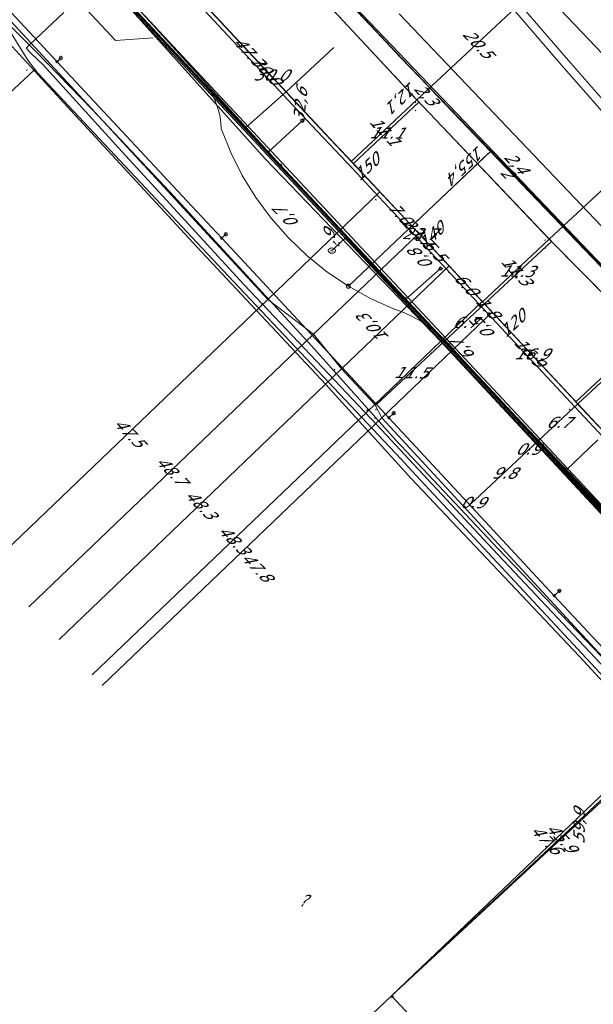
# Model space of a CAD drawing. Header units: metres. Extents: x 124576 to 133557, y 395865 to 402386.
# Tile 314 of 447: x 128992 to 129063, y 401482 to 401603. Entities that reach past the tile are written whole.
import ezdxf
from ezdxf.enums import TextEntityAlignment as Align

# ---------------------------------------------------------------- set-up
doc = ezdxf.new("R2010")
doc.units = ezdxf.units.M
doc.header["$MEASUREMENT"] = 0
for name, color, linetype, lineweight, true_color in [('LG_Datatransport_Blauw_Glas_Zuid', 3, 'Continuous', 13, 0x00ff00), ('LG_Datatransport_Bt_Nederland_NV', 3, 'Continuous', 13, 0x00ff00), ('LG_Datatransport_Eurofiber_Nederland_BV', 3, 'Continuous', 13, 0x00ff00), ('LG_Datatransport_KPN_BV', 3, 'Continuous', 13, 0x00ff00), ('LG_Datatransport_Tele2_Nederland_BV', 3, 'Continuous', 13, 0x00ff00), ('LG_Datatransport_Ziggo_BV', 3, 'Continuous', 13, 0x00ff00), ('LG_Gas_Hoge_Druk_Enexis_Netbeheer_BV', 7, 'Continuous', 13, 0xff9b00), ('LG_Laag_Spanning_Enexis_Netbeheer_BV', 7, 'Continuous', 13, 0x960000), ('LG_Midden_Spanning_Enexis_Netbeheer_BV', 7, 'Continuous', 13, 0xd20000), ('LG_Riool_Onder_Druk_Gemeente_Tilburg_Ruimtelijke_Uitvoering', 7, 'Continuous', 13, 0x800080), ('LG_Riool_Onder_Druk_New_Water_Business_Tilburg_BV', 5, 'Continuous', 13, 0x0000ff), ('LG_Riool_Vrij_Verval_Gemeente_Tilburg_Ruimtelijke_Uitvoering', 7, 'Continuous', 13, 0xca00a0), ('LG_unet-4_Brabant_Water', 5, 'Continuous', 13, 0x0000ff), ('LG_warmte_Ennatuurlijk_BV', 7, 'Continuous', 13, 0x008080), ('LG_Water_Gemeente_Tilburg_Ruimtelijke_Uitvoering', 5, 'Continuous', 13, 0x0000ff), ('MV_warmte_lijn', 7, 'Continuous', 0, 0x008080)]:
    doc.layers.add(name, color=color, linetype=linetype, lineweight=lineweight, true_color=true_color)
for name, color, linetype, lineweight in [('LG_Datatransport_P_KPN_BV', 7, 'Continuous', 0), ('LG_Laag_Spanning_P_Enexis_Netbeheer_BV', 7, 'Continuous', 0), ('LG_Midden_Spanning_P_Enexis_Netbeheer_BV', 7, 'Continuous', 0), ('LG_n00003_Spitters_Electrotechniek_BV', 7, 'Continuous', 13), ('LG_unet-4_P_Brabant_Water', 7, 'Continuous', 0), ('MV_Datatransport', 7, 'Continuous', 0), ('MV_Gas_Hoge_Druk', 7, 'Continuous', 0), ('MV_Gas_Hoge_Druk_lijn', 7, 'Continuous', 0), ('MV_Gas_Hoge_Druk_pijl', 7, 'Continuous', 0), ('MV_Laag_Spanning', 7, 'Continuous', 0), ('MV_Laag_Spanning_lijn', 7, 'Continuous', 0), ('MV_Laag_Spanning_pijl', 7, 'Continuous', 0), ('MV_Midden_Spanning', 7, 'Continuous', 0), ('MV_Midden_Spanning_pijl', 7, 'Continuous', 0), ('MV_unet-4', 7, 'Continuous', 0), ('MV_warmte', 7, 'Continuous', 0)]:
    doc.layers.add(name, color=color, linetype=linetype, lineweight=lineweight)
doc.styles.add('Klic_Annotatie', font='verdanai.ttf', dxfattribs={"oblique": 20, "height": 1.4})
doc.styles.add('Style-Arial', font='arial.ttf')

# ---------------------------------------------------------------- blocks, each defined once
blk = doc.blocks.new('Mof')
at = {"layer": 'LG_Laag_Spanning_P_Enexis_Netbeheer_BV'}
h = blk.add_hatch(color=256, dxfattribs=at)
edge = h.paths.add_edge_path()
edge.add_arc((0, 0), 2, 0, 360)
blk = doc.blocks.new('Mof_1')
at = {"layer": 'LG_Midden_Spanning_P_Enexis_Netbeheer_BV'}
h = blk.add_hatch(color=256, dxfattribs=at)
edge = h.paths.add_edge_path()
edge.add_arc((0, 0), 2, 0, 360)
blk = doc.blocks.new('Streetlight')
at = {"layer": 'LG_Laag_Spanning_P_Enexis_Netbeheer_BV'}
for p, q in [((-1.8, 1.8), (-1.1, 1.1)), ((0, 2.5), (0, 1.5)), ((1.8, 1.8), (1.1, 1.1)), ((-1.1, -1.1), (-1.8, -1.8)), ((0, -1.5), (0, -2.5)), ((1.1, -1.1), (1.8, -1.8))]:
    blk.add_line(p, q, dxfattribs=at)
at = {"layer": 'LG_Laag_Spanning_P_Enexis_Netbeheer_BV', "flags": 128}
for points in [[(-2.5, 0), (-1.5, 0)], [(1.5, 0), (2.5, 0)]]:
    blk.add_lwpolyline(points, dxfattribs=at)
at = {"layer": 'LG_Laag_Spanning_P_Enexis_Netbeheer_BV'}
blk.add_circle((0, 0), 1.5, dxfattribs=at)
blk = doc.blocks.new('m_pijl')
at = {"layer": 'MV_Laag_Spanning_pijl'}
blk.add_hatch(color=7, dxfattribs=at).paths.add_polyline_path([(-1, -0.3), (-1, 0), (-1, 0.3), (0, 0)])
at = {"layer": 'MV_Laag_Spanning_pijl', "flags": 128}
blk.add_lwpolyline([(-1, 0), (-1, 0.3), (0, 0), (-1, -0.3), (-1, 0)], close=True, dxfattribs=at)
blk = doc.blocks.new('m_pijl_1')
at = {"layer": 'MV_Midden_Spanning_pijl'}
blk.add_hatch(color=7, dxfattribs=at).paths.add_polyline_path([(-1, -0.3), (-1, 0), (-1, 0.3), (0, 0)])
at = {"layer": 'MV_Midden_Spanning_pijl', "flags": 128}
blk.add_lwpolyline([(-1, 0), (-1, 0.3), (0, 0), (-1, -0.3), (-1, 0)], close=True, dxfattribs=at)
blk = doc.blocks.new('m_pijl_3')
at = {"layer": 'MV_Gas_Hoge_Druk_pijl'}
blk.add_hatch(color=7, dxfattribs=at).paths.add_polyline_path([(-1, -0.3), (-1, 0), (-1, 0.3), (0, 0)])
at = {"layer": 'MV_Gas_Hoge_Druk_pijl', "flags": 128}
blk.add_lwpolyline([(-1, 0), (-1, 0.3), (0, 0), (-1, -0.3), (-1, 0)], close=True, dxfattribs=at)
blk = doc.blocks.new('FireHydrant')
at = {"layer": 'LG_unet-4_P_Brabant_Water'}
blk.add_ellipse((0, 0), major_axis=(4.45, 0), ratio=0.727642, dxfattribs=at)
at = {"layer": 'LG_unet-4_P_Brabant_Water', "style": 'Style-Arial'}
blk.add_text('BK', height=2.5, dxfattribs=at).set_placement((0, 0), align=Align.MIDDLE_CENTER)
blk = doc.blocks.new('Afsluiter_2')
at = {"layer": 'LG_unet-4_P_Brabant_Water'}
blk.add_line((0, -2.5), (0, 2.5), dxfattribs=at)
blk.add_solid([(-0.25, 2.5), (0.25, 2.5), (-0.25, -2.5), (0.25, -2.5)], dxfattribs=at)
blk = doc.blocks.new('Onbekend_3')
at = {"layer": 'LG_Datatransport_P_KPN_BV'}
blk.add_hatch(color=256, dxfattribs=at).paths.add_polyline_path([(-0.3, -1.1, -0.262633), (0.2, 0.2), (0.6, 0.5, 0.379827), (0.7, 1.3), (0.7, 1.3, 0.228508), (0, 1.5), (0, 1.5, 0.459053), (-0.8, 0.8), (-1.3, 0.9, -0.414214), (-0.1, 2, -0.243799), (1.1, 1.5, -0.379827), (0.9, 0.1), (0.5, -0.2, 0.262633), (0.2, -1.1), (-0.2, -1.1)])
blk.add_circle((0, 0), 2.5, dxfattribs=at)
at = {"layer": 'LG_Datatransport_P_KPN_BV', "extrusion": (0, 0, -1)}
blk.add_solid([(0.3, -2.1), (-0.2, -2.1), (0.3, -1.5), (-0.2, -1.5)], dxfattribs=at)

msp = doc.modelspace()

# ---------------------------------------------------------------- linework, layer by layer
at = {"layer": 'LG_Datatransport_Blauw_Glas_Zuid', "flags": 128}
msp.add_lwpolyline([(128982.8, 401629.7), (128996.8, 401614.7), (129000.1, 401610.8), (129022.4, 401586), (129044, 401563.5), (129084.1, 401520.4), (129093.7, 401510.2), (129102.5, 401500.7), (129103.4, 401499.2), (129103.9, 401497.8), (129104.5, 401496.1), (129105.4, 401493.3), (129106.1, 401490.6), (129106.6, 401488.3), (129107.1, 401486.3), (129107.4, 401484.1), (129107.5, 401481.1)], dxfattribs=at)
at = {"layer": 'LG_Datatransport_Bt_Nederland_NV', "flags": 128}
msp.add_lwpolyline([(128991.11, 401602.23), (128994.04, 401599.3), (129001.01, 401592.07), (129010.59, 401581.91), (129028.14, 401562.84), (129038.5, 401551.27), (129051.12, 401537.89), (129063.92, 401524.52), (129077.47, 401510.03), (129089.38, 401497.62), (129093.46, 401493.06), (129096.52, 401489.13), (129097.48, 401487.17), (129098.45, 401484.24)], dxfattribs=at)
msp.add_lwpolyline([(128991.11, 401602.23), (128994.04, 401599.3), (129001.01, 401592.07), (129010.59, 401581.91), (129028.14, 401562.84), (129038.5, 401551.27), (129051.12, 401537.89), (129063.92, 401524.52), (129077.47, 401510.03), (129089.38, 401497.62), (129093.46, 401493.06), (129096.52, 401489.13), (129097.48, 401487.17), (129098.45, 401484.24)], dxfattribs=at)
at = {"layer": 'LG_Datatransport_Eurofiber_Nederland_BV', "flags": 128}
for points in [[(129120.5, 401480.7), (129120.1, 401481.7), (129119.7, 401482.3), (129119.3, 401482.9), (129119, 401483.4), (129118.5, 401484), (129118.1, 401484.5), (129117.2, 401485.5), (129106.3, 401497.2), (129095.3, 401509), (129085.2, 401519.8), (129076.3, 401529.4), (129053.5, 401553.8), (129023.5, 401585.9), (128997.8, 401613.5), (128977.5, 401635.3)], [(128978.47, 401634.78), (129100.46, 401504.11), (129102.43, 401501.73), (129105.26, 401497.83), (129107.98, 401493.42), (129110.34, 401488.8), (129112.32, 401484.02), (129147.49, 401447.36)], [(128978.47, 401634.78), (129100.46, 401504.11), (129102.43, 401501.73), (129105.26, 401497.83), (129107.98, 401493.42), (129110.34, 401488.8), (129112.32, 401484.02), (129147.49, 401447.36), (129148.56, 401446.62), (129151.48, 401445.58), (129154.28, 401444.26), (129156.94, 401442.67), (129157.8, 401442.07), (129158.22, 401441.27)], [(128978.47, 401634.78), (129100.46, 401504.11), (129102.43, 401501.73), (129105.26, 401497.83), (129107.98, 401493.42), (129109.52, 401490.55), (129111.04, 401487.23), (129112.32, 401484.02), (129114.88, 401481.34)], [(128978.47, 401634.78), (129100.46, 401504.11), (129102.43, 401501.73), (129105.26, 401497.83), (129107.98, 401493.42), (129109.52, 401490.55), (129111.04, 401487.23), (129112.32, 401484.02), (129114.88, 401481.34)], [(128978.47, 401634.78), (129100.46, 401504.11), (129102.43, 401501.73), (129105.26, 401497.83), (129107.98, 401493.42), (129110.34, 401488.8), (129112.32, 401484.02), (129147.49, 401447.36)]]:
    msp.add_lwpolyline(points, dxfattribs=at)
at = {"layer": 'LG_Datatransport_KPN_BV'}
msp.add_line((129049.92, 401586.64), (129039.9, 401577.14), dxfattribs=at)
at = {"layer": 'LG_Datatransport_KPN_BV', "flags": 128}
for points in [[(128893.66, 401749.1), (128907.35, 401735.75), (128907.94, 401735.18), (128943.65, 401700), (128972.59, 401669.39), (128977.2, 401664.51), (128977.33, 401664.34), (128977.91, 401663.58), (129000, 401639.92), (129012.03, 401627.03), (129038.57, 401599.13), (129050.18, 401586.93), (129050.21, 401586.91), (129040.12, 401577.35), (129032.66, 401570.27)], [(128883.38, 401745.41), (128905.98, 401721.2), (128932.81, 401692.42), (128936.17, 401688.81), (128966.37, 401656.41), (128967.87, 401654.8), (128995.96, 401624.66), (128999.63, 401620.72), (128999.91, 401620.41), (129000, 401620.32), (129028.12, 401590.15), (129033.15, 401584.79), (129037.01, 401580.7), (129039.57, 401577.94), (129040.12, 401577.35), (129041.26, 401576.13)], [(128963.81, 401649.93), (128977.56, 401635.11), (128987.45, 401624.52), (129000, 401611.08), (129011.64, 401598.62), (129015.57, 401594.4), (129015.92, 401593.79), (129016.22, 401593.15), (129016.47, 401592.49), (129016.67, 401591.82), (129016.81, 401591.13), (129016.9, 401590.43), (129016.94, 401589.72), (129018.13, 401586.77), (129019.56, 401583.92), (129021.23, 401581.21), (129023.13, 401578.65), (129025.23, 401576.26), (129027.53, 401574.05), (129030.01, 401572.05), (129032.66, 401570.27)], [(129000, 401640.21), (129038.57, 401599.13), (129042.25, 401595.22), (129042.8, 401594.63), (129050.18, 401586.93), (129117.3, 401516.97)], [(129041.26, 401576.13), (129088.54, 401525.45), (129104.4, 401508.48), (129110.54, 401501.85), (129110.51, 401500.54)], [(129032.66, 401570.27), (129035.38, 401568.75), (129038.23, 401567.46), (129038.3, 401567.44), (129038.37, 401567.43), (129039.51, 401567), (129040.62, 401566.49), (129041.68, 401565.89), (129042.69, 401565.21), (129043.65, 401564.46), (129044.55, 401563.64), (129049.23, 401558.5), (129069.91, 401536.77), (129104.08, 401500.29)]]:
    msp.add_lwpolyline(points, dxfattribs=at)
at = {"layer": 'LG_Datatransport_Tele2_Nederland_BV', "flags": 128}
msp.add_lwpolyline([(129115.5, 401470.3), (129112, 401482.7), (129109.4, 401489.1), (129103.3, 401500), (129103.1, 401500.2), (129085.6, 401519.4), (129044.2, 401563.3), (129001.4, 401610.4), (129000, 401612), (128975, 401638.3)], dxfattribs=at)
at = {"layer": 'LG_Datatransport_Ziggo_BV', "flags": 128}
for points in [[(128959.21, 401645.43), (128964.42, 401643.76), (128969.96, 401640.91), (128974.73, 401637.45), (128999.34, 401611.49), (129089.74, 401514.63), (129104.27, 401528.74), (129109.6, 401523.27), (129139.59, 401493.28), (129187.92, 401442.02), (129202.23, 401426.67), (129219.43, 401407.93), (129230.62, 401396.14), (129249.54, 401372.19), (129268.7, 401348.96), (129287.15, 401328.12), (129320.18, 401292), (129341.05, 401269.64)], [(128959.21, 401645.43), (128964.42, 401643.76), (128969.96, 401640.91), (128974.73, 401637.45), (128999.34, 401611.49), (129089.74, 401514.63), (129104.27, 401528.74), (129109.6, 401523.27), (129139.59, 401493.28), (129187.92, 401442.02), (129202.23, 401426.67), (129219.43, 401407.93), (129230.62, 401396.14), (129249.54, 401372.19), (129268.7, 401348.96), (129287.15, 401328.12), (129320.18, 401292), (129341.05, 401269.64)], [(128959.21, 401645.43), (128964.42, 401643.76), (128969.96, 401640.91), (128974.73, 401637.45), (128999.34, 401611.49), (129096.3, 401507.65), (129099.54, 401503.32), (129102.1, 401499.41), (129104.73, 401494.52), (129105.95, 401490.92), (129106.99, 401486.46), (129107.28, 401481.49), (129106.56, 401475.53), (129105.83, 401472.17), (129104.85, 401469.3), (129091.82, 401441.77), (129090.62, 401439.99), (129088.6, 401437.91), (129041.72, 401394.1)], [(128959.21, 401645.43), (128964.42, 401643.76), (128969.96, 401640.91), (128974.73, 401637.45), (128999.34, 401611.49), (129089.74, 401514.63)], [(128959.21, 401645.43), (128964.42, 401643.76), (128969.96, 401640.91), (128974.73, 401637.45), (128999.34, 401611.49), (129089.74, 401514.63)], [(128959.21, 401645.43), (128964.42, 401643.76), (128969.96, 401640.91), (128974.73, 401637.45), (128999.34, 401611.49), (129089.74, 401514.63)], [(128959.21, 401645.43), (128964.42, 401643.76), (128969.96, 401640.91), (128974.73, 401637.45), (128999.34, 401611.49), (129089.74, 401514.63)]]:
    msp.add_lwpolyline(points, dxfattribs=at)
at = {"layer": 'LG_Gas_Hoge_Druk_Enexis_Netbeheer_BV'}
msp.add_line((129031.82, 401560.06), (129035.91, 401555.67), dxfattribs=at)
at = {"layer": 'LG_Gas_Hoge_Druk_Enexis_Netbeheer_BV', "flags": 128}
msp.add_lwpolyline([(129091.6, 401443.96), (129097.95, 401449.85), (129099.65, 401451.99), (129100.44, 401454.37), (129101.02, 401480.02), (129101.54, 401482.83), (129101.16, 401484.12), (129099.75, 401486.22), (129072.38, 401515.55), (129066.52, 401521.83), (129036.78, 401554.01), (129035.91, 401555.67), (129031.82, 401560.06), (129028.36, 401564.35), (129022.72, 401568.64), (128970.11, 401625.58), (128946.76, 401650.76)], dxfattribs=at)
at = {"layer": 'LG_Laag_Spanning_Enexis_Netbeheer_BV'}
for p, q in [((128996.68, 401597.99), (128997.15, 401598.44)), ((129019.94, 401589.84), (129018.74, 401591.11)), ((129022.77, 401586.81), (129026.94, 401590.7)), ((129017.01, 401576.2), (129017.53, 401576.69)), ((129039.73, 401568.68), (129044.05, 401572.44)), ((129045.04, 401563.02), (129044.59, 401563.49)), ((129037.65, 401554.02), (129038.25, 401554.59)), ((129059.53, 401547.53), (129063.47, 401551.28)), ((129058.08, 401532.05), (129058.71, 401532.64))]:
    msp.add_line(p, q, dxfattribs=at)
at = {"layer": 'LG_Laag_Spanning_Enexis_Netbeheer_BV', "flags": 128}
for points in [[(128862.78, 401757.83), (128895.4, 401723.06), (128919.42, 401697.46), (128931.62, 401684.39), (128948.3, 401666.54), (128960.26, 401653.73), (128976.25, 401636.61), (128985.54, 401626.66), (129018.74, 401591.11), (129019.94, 401589.84), (129022.77, 401586.81), (129039.73, 401568.68), (129044.59, 401563.49), (129045.04, 401563.02), (129059.53, 401547.53), (129080.75, 401524.86), (129104.06, 401499.95), (129111.54, 401492.01), (129112.23, 401491.23), (129112.92, 401490.46)], [(128958.13, 401639.35), (128976.15, 401620.01), (128996.68, 401597.99), (129012.69, 401580.82), (129017.01, 401576.2), (129023.14, 401569.64), (129036.73, 401555.01), (129037.65, 401554.02), (129042.04, 401549.29), (129053.26, 401537.21), (129058.08, 401532.05), (129076.1, 401512.76), (129078.55, 401510.12), (129092.62, 401495), (129096.65, 401490.25), (129097.2, 401489.6)], [(128958.13, 401639.35), (128976.15, 401620.01), (128996.68, 401597.99), (129012.69, 401580.82), (129017.01, 401576.2), (129023.14, 401569.64), (129036.73, 401555.01), (129037.65, 401554.02), (129042.04, 401549.29), (129053.26, 401537.21), (129058.08, 401532.05), (129076.1, 401512.76), (129078.55, 401510.12), (129092.62, 401495), (129096.65, 401490.25), (129097.2, 401489.6)], [(129019.94, 401589.84), (129018.74, 401591.11), (128985.54, 401626.66), (128976.25, 401636.61)], [(129018.74, 401591.11), (128985.54, 401626.66), (128976.25, 401636.61)], [(129067.59, 401565.81), (129058.17, 401575.33), (129057.27, 401576.26), (129041.81, 401592.53), (129040.92, 401593.47), (129033.11, 401601.85), (129018.53, 401617.49)], [(129067.59, 401565.81), (129058.17, 401575.33), (129057.27, 401576.26), (129041.81, 401592.53), (129040.92, 401593.47), (129033.11, 401601.85), (129018.53, 401617.49)], [(129044.59, 401563.49), (129039.73, 401568.68), (129022.77, 401586.81), (129019.94, 401589.84)], [(129044.59, 401563.49), (129039.73, 401568.68), (129022.77, 401586.81), (129019.94, 401589.84)], [(129112.84, 401480.22), (129113.81, 401487.45), (129113.54, 401488.83), (129113.24, 401489.66), (129112.92, 401490.46), (129112.23, 401491.23), (129111.54, 401492.01), (129104.06, 401499.95), (129080.75, 401524.86), (129059.53, 401547.53), (129045.04, 401563.02)], [(129104.06, 401499.95), (129080.75, 401524.86), (129059.53, 401547.53), (129045.04, 401563.02)]]:
    msp.add_lwpolyline(points, dxfattribs=at)
at = {"layer": 'LG_Midden_Spanning_Enexis_Netbeheer_BV'}
for p, q in [((128896.24, 401722.32), (129024.29, 401585.22)), ((128896.24, 401722.32), (129024.29, 401585.22)), ((129024.29, 401585.22), (129101.89, 401502.24))]:
    msp.add_line(p, q, dxfattribs=at)
at = {"layer": 'LG_Midden_Spanning_Enexis_Netbeheer_BV', "flags": 128}
for points in [[(129177.66, 401477.37), (129177.04, 401478.83), (129176.72, 401479.4), (129176.68, 401479.46), (129176.22, 401480.02), (129175.83, 401480.44), (129175.59, 401480.71), (129174.28, 401482.15), (129172.97, 401483.59), (129140.56, 401518.79), (129135.59, 401523.99), (129132.6, 401527.13), (129097.68, 401563.74), (129030.34, 401634.31), (129025.84, 401639.02), (128989.9, 401690.96), (128988.72, 401692.67), (128987.43, 401694.52), (128986.32, 401696.14), (128980.74, 401704.19), (128938.57, 401759.04), (128938.35, 401759.41), (128937.94, 401760.1)], [(128919.92, 401723.09), (128920.81, 401722.16), (128921.7, 401721.23), (128922.95, 401720), (128936.99, 401704.95), (129041.12, 401593.26), (129057.46, 401576.06), (129069.36, 401564.05), (129100.74, 401534.65), (129103.74, 401530.9)], [(128919.92, 401723.09), (128920.81, 401722.16), (128921.7, 401721.23), (128922.95, 401720), (128936.99, 401704.95), (129041.12, 401593.26), (129057.46, 401576.06), (129069.36, 401564.05), (129100.74, 401534.65), (129103.74, 401530.9)], [(128919.92, 401723.09), (128920.81, 401722.16), (128921.7, 401721.23), (128922.95, 401720), (128936.99, 401704.95), (129041.12, 401593.26), (129057.46, 401576.06), (129069.36, 401564.05), (129100.74, 401534.65), (129103.74, 401530.9)], [(128919.92, 401723.09), (128920.81, 401722.16), (128921.7, 401721.23), (128922.95, 401720), (128936.99, 401704.95), (129041.12, 401593.26), (129057.46, 401576.06), (129069.36, 401564.05), (129100.74, 401534.65), (129103.74, 401530.9)], [(129103.74, 401530.9), (129100.74, 401534.65), (129069.36, 401564.05), (129057.46, 401576.06), (129041.12, 401593.26), (128936.99, 401704.95), (128922.95, 401720), (128921.7, 401721.23)], [(129103.74, 401530.9), (129100.74, 401534.65), (129069.36, 401564.05), (129057.46, 401576.06), (129041.12, 401593.26), (128936.99, 401704.95)], [(128936.99, 401704.95), (129041.12, 401593.26), (129057.46, 401576.06), (129069.36, 401564.05), (129100.74, 401534.65)], [(129132.6, 401527.13), (129097.68, 401563.74), (129030.34, 401634.31), (129025.84, 401639.02), (128989.9, 401690.96), (128988.72, 401692.67)], [(129132.6, 401527.13), (129097.68, 401563.74), (129030.34, 401634.31), (129025.84, 401639.02), (128989.9, 401690.96), (128988.72, 401692.67)], [(129132.6, 401527.13), (129097.68, 401563.74), (129030.34, 401634.31), (129025.84, 401639.02), (128989.9, 401690.96), (128988.72, 401692.67)], [(129132.6, 401527.13), (129097.68, 401563.74), (129030.34, 401634.31), (129025.84, 401639.02), (128989.9, 401690.96)], [(129132.6, 401527.13), (129097.68, 401563.74), (129030.34, 401634.31), (129025.84, 401639.02), (128989.9, 401690.96)], [(129132.6, 401527.13), (129097.68, 401563.74), (129030.34, 401634.31), (129025.84, 401639.02), (128989.9, 401690.96)], [(129073.68, 401511.68), (129064.54, 401521.63), (129063.18, 401523.1), (129040.48, 401547.48), (129039.12, 401548.94), (129017.17, 401572.24), (128994.3, 401596.58), (128993.08, 401598.16), (128990.26, 401602.69), (128989.05, 401604.28), (128976.38, 401617.99), (128975.03, 401619.46), (128965.6, 401629.69), (128964.93, 401630.43), (128959.21, 401636.64), (128957.32, 401638.7)], [(129132.6, 401527.13), (129097.68, 401563.74), (129030.34, 401634.31)], [(128990.26, 401602.69), (128993.08, 401598.16), (128994.3, 401596.58), (129017.17, 401572.24), (129039.12, 401548.94), (129040.48, 401547.48), (129063.18, 401523.1), (129064.54, 401521.63), (129073.68, 401511.68), (129098.21, 401489.28), (129099.8, 401488.09), (129102.75, 401486.3), (129104.51, 401485.35), (129106.92, 401484.19), (129108.75, 401483.4), (129110.35, 401482.77), (129112.24, 401482.1), (129114.46, 401481.39)], [(128990.26, 401602.69), (128993.08, 401598.16), (128994.3, 401596.58), (129017.17, 401572.24), (129039.12, 401548.94), (129040.48, 401547.48), (129063.18, 401523.1), (129064.54, 401521.63), (129073.68, 401511.68), (129098.21, 401489.28), (129099.8, 401488.09), (129102.75, 401486.3), (129104.51, 401485.35), (129106.92, 401484.19), (129108.75, 401483.4), (129110.35, 401482.77), (129112.24, 401482.1), (129114.46, 401481.39)], [(128990.26, 401602.69), (128993.08, 401598.16), (128994.3, 401596.58), (129017.17, 401572.24), (129039.12, 401548.94), (129040.48, 401547.48), (129063.18, 401523.1), (129064.54, 401521.63), (129073.68, 401511.68), (129098.21, 401489.28), (129099.8, 401488.09), (129102.75, 401486.3), (129104.51, 401485.35), (129106.92, 401484.19), (129108.75, 401483.4), (129110.35, 401482.77), (129112.24, 401482.1), (129114.46, 401481.39)], [(129114.46, 401481.39), (129112.24, 401482.1), (129110.35, 401482.77), (129108.75, 401483.4), (129106.92, 401484.19), (129104.51, 401485.35), (129102.75, 401486.3), (129099.8, 401488.09), (129098.21, 401489.28), (129073.68, 401511.68), (129064.54, 401521.63), (129063.18, 401523.1), (129040.48, 401547.48), (129039.12, 401548.94), (129017.17, 401572.24), (128994.3, 401596.58), (128993.08, 401598.16), (128990.26, 401602.69)], [(129114.46, 401481.39), (129112.24, 401482.1), (129110.35, 401482.77), (129108.75, 401483.4), (129106.92, 401484.19), (129104.51, 401485.35), (129102.75, 401486.3), (129099.8, 401488.09), (129098.21, 401489.28), (129073.68, 401511.68), (129064.54, 401521.63), (129063.18, 401523.1), (129040.48, 401547.48), (129039.12, 401548.94), (129017.17, 401572.24), (128994.3, 401596.58), (128993.08, 401598.16), (128990.26, 401602.69)], [(129114.46, 401481.39), (129112.24, 401482.1), (129110.35, 401482.77), (129108.75, 401483.4), (129106.92, 401484.19), (129104.51, 401485.35), (129102.75, 401486.3), (129099.8, 401488.09), (129098.21, 401489.28), (129073.68, 401511.68), (129064.54, 401521.63), (129063.18, 401523.1), (129040.48, 401547.48), (129039.12, 401548.94), (129017.17, 401572.24), (128994.3, 401596.58), (128993.08, 401598.16), (128990.26, 401602.69)], [(128990.26, 401602.69), (128993.08, 401598.16), (128994.3, 401596.58), (129017.17, 401572.24), (129039.12, 401548.94), (129040.48, 401547.48), (129063.18, 401523.1), (129064.54, 401521.63), (129073.68, 401511.68), (129098.21, 401489.28), (129099.8, 401488.09), (129102.75, 401486.3), (129104.51, 401485.35), (129106.92, 401484.19), (129108.75, 401483.4), (129110.35, 401482.77), (129112.24, 401482.1), (129114.46, 401481.39)], [(129113.23, 401489.66), (129113.07, 401490.07), (129113.02, 401490.2), (129112.58, 401491.27), (129112.48, 401491.5), (129108.04, 401496.59), (129101.89, 401502.24), (129024.29, 401585.22)]]:
    msp.add_lwpolyline(points, dxfattribs=at)
at = {"layer": 'LG_n00003_Spitters_Electrotechniek_BV'}
for p, q in [((128997.94, 401592.44), (128990.69, 401600.34)), ((128990.69, 401600.34), (128997.94, 401592.44)), ((128997.94, 401592.44), (128990.69, 401600.34)), ((129013.95, 401575.13), (128997.94, 401592.44)), ((128997.94, 401592.44), (129013.95, 401575.13)), ((129013.95, 401575.13), (128997.94, 401592.44)), ((129029.88, 401558.11), (129013.95, 401575.13)), ((129013.95, 401575.13), (129029.88, 401558.11)), ((129029.88, 401558.11), (129013.95, 401575.13)), ((129040.4, 401546.51), (129029.88, 401558.11)), ((129029.88, 401558.11), (129040.4, 401546.51)), ((129040.4, 401546.51), (129029.88, 401558.11)), ((129061.18, 401524.54), (129040.4, 401546.51)), ((129040.4, 401546.51), (129061.18, 401524.54)), ((129061.18, 401524.54), (129040.4, 401546.51)), ((129062.68, 401522.92), (129061.18, 401524.54)), ((129062.68, 401522.92), (129061.18, 401524.54)), ((129065.12, 401520.29), (129062.68, 401522.92)), ((129065.12, 401520.29), (129062.68, 401522.92))]:
    msp.add_line(p, q, dxfattribs=at)
at = {"layer": 'LG_Riool_Onder_Druk_Gemeente_Tilburg_Ruimtelijke_Uitvoering', "flags": 128}
for points in [[(129191.15, 401508.94), (129182.76, 401515.34), (129156.54, 401532.74), (129155.97, 401532.74), (129155.02, 401532.26), (129151.08, 401527.16), (129148.5, 401524.69), (129143.19, 401522.12), (129134.7, 401518.85), (129127.03, 401515.78), (129122.16, 401514.62), (129119.93, 401515.68), (129116.57, 401518.77), (129106.6, 401528.49), (129084.97, 401550.88), (129024.4, 401614.26), (128980.33, 401661.73), (128979.19, 401661.9), (128978.6, 401661.67), (128961.79, 401646.21), (128940.18, 401627.1), (128921.13, 401609.34), (128920.67, 401608.44)], [(129190.36, 401509.57), (129182.77, 401515.34), (129156.54, 401532.74), (129155.97, 401532.74), (129155.02, 401532.25), (129151.08, 401527.16), (129148.53, 401524.71), (129143.2, 401522.13), (129134.24, 401518.66), (129127.1, 401515.8), (129122.16, 401514.62), (129119.92, 401515.7), (129116.99, 401518.37), (129114.08, 401521.22), (129107.27, 401527.79), (129097.17, 401538.31), (129083.08, 401552.87), (129071.71, 401564.56), (129055, 401582.03), (129048.77, 401588.5), (129039.07, 401598.55), (129015.5, 401623.8), (128995.19, 401645.81), (128982.18, 401659.64)]]:
    msp.add_lwpolyline(points, dxfattribs=at)
at = {"layer": 'LG_Riool_Onder_Druk_New_Water_Business_Tilburg_BV'}
msp.add_line((128994, 401600.72), (128997.54, 401604.07), dxfattribs=at)
at = {"layer": 'LG_Riool_Onder_Druk_New_Water_Business_Tilburg_BV', "flags": 128}
msp.add_lwpolyline([(129046.34, 401414.9), (129061.5, 401429.28), (129076.64, 401443.53), (129092.92, 401458.57), (129096.53, 401462.74), (129098.31, 401466.58), (129099.27, 401469.99), (129099.98, 401475.48), (129100.11, 401480.7), (129099.62, 401483.8), (129098.57, 401485.93), (129095.63, 401489.95), (129091.44, 401494.49), (129083.06, 401503.27), (129068.44, 401518.75), (129050.5, 401537.81), (129036.18, 401553.14), (129019.77, 401570.42), (129004.24, 401587.39), (128994.95, 401597.6), (128993.45, 401599.04), (128992.87, 401599.67), (128993.3, 401600.09), (128994, 401600.72)], dxfattribs=at)
at = {"layer": 'LG_Riool_Vrij_Verval_Gemeente_Tilburg_Ruimtelijke_Uitvoering'}
msp.add_line((129038.93, 401603.91), (129103.05, 401536.53), dxfattribs=at)
at = {"layer": 'LG_unet-4_Brabant_Water'}
for p, q in [((129010.14, 401600.1), (128953.83, 401660.46)), ((129010.14, 401600.1), (129032.38, 401576.3)), ((129032.38, 401576.3), (129031.49, 401575.47)), ((129031.49, 401575.47), (129030.62, 401574.66))]:
    msp.add_line(p, q, dxfattribs=at)
at = {"layer": 'LG_unet-4_Brabant_Water', "flags": 128}
for points in [[(129008.54, 401600.93), (129003.9, 401600.59), (128999.81, 401604.98)], [(129032.38, 401576.3), (129099.56, 401504.41), (129113.12, 401489.87)]]:
    msp.add_lwpolyline(points, dxfattribs=at)
at = {"layer": 'LG_warmte_Ennatuurlijk_BV', "flags": 128}
for points in [[(128991.52, 401680.43), (129004.86, 401663.75), (129018.37, 401647.18), (129032.03, 401630.72), (129045.85, 401614.37), (129059.82, 401598.12), (129073.95, 401581.99), (129088.25, 401565.97), (129102.7, 401550.05), (129117.3, 401534.25), (129117.44, 401534.1), (129378.62, 401254.02)], [(128990.7, 401679.86), (129004.05, 401663.17), (129017.55, 401646.6), (129031.22, 401630.13), (129045.04, 401613.77), (129059.02, 401597.52), (129073.16, 401581.38), (129087.45, 401565.36), (129101.9, 401549.44), (129116.52, 401533.63), (129116.56, 401533.58), (129376.38, 401254.95)]]:
    msp.add_lwpolyline(points, dxfattribs=at)
at = {"layer": 'LG_Water_Gemeente_Tilburg_Ruimtelijke_Uitvoering', "flags": 128}
msp.add_lwpolyline([(129008.54, 401600.94), (129003.91, 401600.6), (128999.81, 401604.98)], dxfattribs=at)
at = {"layer": 'MV_Gas_Hoge_Druk_lijn'}
for p, q in [((129022.72, 401568.64), (129036.56, 401581.9)), ((129028.36, 401564.35), (129041.34, 401576.78)), ((129031.82, 401560.06), (129045.09, 401572.76)), ((129035.91, 401555.67), (129049.18, 401568.37)), ((129036.78, 401554.01), (129050.41, 401567.06))]:
    msp.add_line(p, q, dxfattribs=at)
at = {"layer": 'MV_Gas_Hoge_Druk_pijl'}
for p, q in [((129045.09, 401572.76), (129041.34, 401576.78)), ((129049.18, 401568.37), (129045.09, 401572.76)), ((128988.41, 401535.79), (129022.72, 401568.64)), ((129050.41, 401567.06), (129049.18, 401568.37)), ((129086.15, 401528.74), (129050.41, 401567.06)), ((128993.18, 401530.68), (129028.36, 401564.35)), ((128996.93, 401526.65), (129031.82, 401560.06)), ((129001.02, 401522.27), (129035.91, 401555.67)), ((129002.25, 401520.95), (129036.78, 401554.01)), ((129038, 401482.63), (129072.38, 401515.55)), ((129038, 401482.63), (129064.94, 401453.75))]:
    msp.add_line(p, q, dxfattribs=at)
at = {"layer": 'MV_Gas_Hoge_Druk_pijl', "flags": 128}
for points in [[(129036.56, 401581.9), (129028.49, 401590.49), (129004.01, 401616.76)], [(129041.34, 401576.78), (129037.37, 401581.04), (129036.56, 401581.9)]]:
    msp.add_lwpolyline(points, dxfattribs=at)
at = {"layer": 'MV_Laag_Spanning_lijn'}
for p, q in [((129024.97, 401594.26), (129030.85, 401599.75)), ((129024.97, 401594.26), (129019.94, 401589.84)), ((129038, 401482.63), (129086.9, 401527.93)), ((129077.19, 401440.62), (129038, 401482.63))]:
    msp.add_line(p, q, dxfattribs=at)
at = {"layer": 'MV_Laag_Spanning_pijl'}
for p, q in [((129033.27, 401585.4), (129041.36, 401593)), ((129049.46, 401568.08), (129057.72, 401575.79)), ((129049.46, 401568.08), (129044.57, 401563.52)), ((129049.46, 401568.08), (129060.98, 401555.72)), ((129060.98, 401555.72), (129069.61, 401563.77)), ((129044.57, 401563.52), (129036.13, 401555.65)), ((129060.98, 401555.72), (129056.11, 401551.18)), ((129060.98, 401555.72), (129086.9, 401527.93)), ((129055.44, 401550.55), (129048.26, 401543.85)), ((129056.11, 401551.18), (129055.44, 401550.55)), ((129048.26, 401543.85), (129047.63, 401543.27)), ((129038, 401482.63), (129096.37, 401537.24)), ((129038, 401482.63), (129001.48, 401448.48)), ((129038, 401482.63), (129072.71, 401445.42))]:
    msp.add_line(p, q, dxfattribs=at)
at = {"layer": 'MV_Laag_Spanning_pijl', "flags": 128}
for points in [[(129012.8, 401607.33), (129028.49, 401590.49), (129033.27, 401585.4)], [(129033.27, 401585.4), (129037.37, 401581.04), (129049.46, 401568.08)]]:
    msp.add_lwpolyline(points, dxfattribs=at)
at = {"layer": 'MV_Midden_Spanning_pijl'}
for p, q in [((129041.12, 401593.26), (129056.08, 401607.28)), ((128960.45, 401565.66), (128993.92, 401597.01)), ((129033.02, 401585.67), (129041.12, 401593.26)), ((129057.46, 401576.06), (129072.45, 401590.05)), ((129049.2, 401568.35), (129057.46, 401576.06)), ((129060.73, 401556), (129049.2, 401568.35)), ((129060.73, 401556), (129069.36, 401564.05)), ((129086.68, 401528.17), (129060.76, 401555.96)), ((129038, 401482.63), (129071.54, 401514.01)), ((129038, 401482.63), (129080.84, 401436.71))]:
    msp.add_line(p, q, dxfattribs=at)
at = {"layer": 'MV_Midden_Spanning_pijl', "flags": 128}
for points in [[(129012.21, 401607.96), (129032.68, 401586.04), (129033.02, 401585.67)], [(129049.2, 401568.35), (129039.04, 401579.25), (129033.02, 401585.67)]]:
    msp.add_lwpolyline(points, dxfattribs=at)
at = {"layer": 'MV_warmte_lijn'}
for q in [(129076.3, 401441.78), (129038.3, 401482.6), (129038.01, 401482.33)]:
    msp.add_line((129038, 401482.63), q, dxfattribs=at)

# ---------------------------------------------------------------- block references
at = {"layer": 'LG_Datatransport_P_KPN_BV', "xscale": 0.1, "yscale": 0.1, "zscale": 0.1}
for p in [(129041.26, 401576.13), (129041.26, 401576.13), (129032.66, 401570.27), (129032.66, 401570.27), (129032.66, 401570.27)]:
    msp.add_blockref('Onbekend_3', p, dxfattribs=at)
at = {"layer": 'LG_Laag_Spanning_P_Enexis_Netbeheer_BV', "xscale": 0.1, "yscale": 0.1, "zscale": 0.1}
for p in [(128996.68, 401597.99), (129022.77, 401586.81), (129017.01, 401576.2), (129039.73, 401568.68), (129037.65, 401554.02), (129059.53, 401547.53), (129058.08, 401532.05)]:
    msp.add_blockref('Mof', p, dxfattribs=at)
at = {"layer": 'LG_Laag_Spanning_P_Enexis_Netbeheer_BV'}
for name, p, xscale, yscale, zscale, rotation in [('Streetlight', (128997.15, 401598.44), 0.1, 0.1, 0.1, 317.0000000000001), ('Streetlight', (129026.94, 401590.7), 0.1, 0.1, 0.1, 317.0000000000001), ('Mof', (129019.94, 401589.84), 0.09999999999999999, 0.09999999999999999, 0.09999999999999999, 356), ('Streetlight', (129017.53, 401576.69), 0.1, 0.1, 0.1, 317.0000000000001), ('Streetlight', (129044.05, 401572.44), 0.1, 0.1, 0.1, 319), ('Mof', (129044.59, 401563.49), 0.1, 0.1, 0.1, 1), ('Mof', (129045.04, 401563.02), 0.1, 0.1, 0.1, 1), ('Streetlight', (129038.25, 401554.59), 0.1, 0.1, 0.1, 317.0000000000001), ('Streetlight', (129058.71, 401532.64), 0.1, 0.1, 0.1, 317.0000000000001)]:
    msp.add_blockref(name, p, dxfattribs=dict(at, xscale=xscale, yscale=yscale, zscale=zscale, rotation=rotation))
at = {"layer": 'LG_Midden_Spanning_P_Enexis_Netbeheer_BV', "xscale": 0.1, "yscale": 0.1, "zscale": 0.1, "rotation": 1}
msp.add_blockref('Mof_1', (129024.29, 401585.22), dxfattribs=at)
at = {"layer": 'LG_unet-4_P_Brabant_Water', "xscale": 0.1, "yscale": 0.1, "zscale": 0.1}
for name, p in [('Afsluiter_2', (129010.14, 401600.1)), ('FireHydrant', (129030.62, 401574.66)), ('Afsluiter_2', (129031.49, 401575.47))]:
    msp.add_blockref(name, p, dxfattribs=at)
at = {"layer": 'MV_Gas_Hoge_Druk_pijl'}
for p, xscale, yscale, zscale, rotation in [((129036, 401581), 0.09999999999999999, 0.09999999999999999, 0.09999999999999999, 133), ((129041, 401576), 0.09999999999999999, 0.09999999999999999, 0.09999999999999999, 133), ((129045, 401572), 0.09999999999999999, 0.09999999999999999, 0.09999999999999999, 133), ((129022, 401568), 0.1, 0.1, 0.1, 43), ((129049, 401568), 0.09999999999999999, 0.09999999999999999, 0.09999999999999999, 133), ((129050, 401567), 0.09999999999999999, 0.09999999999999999, 0.09999999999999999, 133), ((129028, 401564), 0.1, 0.1, 0.1, 43), ((129031, 401560), 0.1, 0.1, 0.1, 43), ((129035, 401555), 0.1, 0.1, 0.1, 43), ((129036, 401554), 0.1, 0.1, 0.1, 43)]:
    msp.add_blockref('m_pijl_3', p, dxfattribs=dict(at, xscale=xscale, yscale=yscale, zscale=zscale, rotation=rotation))
at = {"layer": 'MV_Laag_Spanning_pijl', "xscale": 0.1, "yscale": 0.1, "zscale": 0.1}
for p, rotation in [((129041, 401592), 43), ((129033, 401585), 314), ((129057, 401575), 43), ((129049, 401568), 314), ((129044, 401563), 224), ((129036, 401555), 224), ((129060, 401555), 314), ((129056, 401551), 224), ((129055, 401550), 224), ((129047, 401543), 223), ((129048, 401543), 224)]:
    msp.add_blockref('m_pijl', p, dxfattribs=dict(at, rotation=rotation))
at = {"layer": 'MV_Midden_Spanning_pijl'}
for p, xscale, yscale, zscale, rotation in [((128993, 401597), 0.1, 0.1, 0.1, 43), ((129041, 401593), 0.1, 0.1, 0.1, 43), ((129033, 401585), 0.1, 0.1, 0.1, 313), ((129033, 401585), 0.09999999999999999, 0.09999999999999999, 0.09999999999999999, 133), ((129057, 401576), 0.1, 0.1, 0.1, 43), ((129049, 401568), 0.09999999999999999, 0.09999999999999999, 0.09999999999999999, 133), ((129060, 401555), 0.09999999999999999, 0.09999999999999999, 0.09999999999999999, 133)]:
    msp.add_blockref('m_pijl_1', p, dxfattribs=dict(at, xscale=xscale, yscale=yscale, zscale=zscale, rotation=rotation))

# ---------------------------------------------------------------- texts
at = {"layer": 'MV_Datatransport', "style": 'Klic_Annotatie', "oblique": 20}
for s, rotation, p in [('12,1', 223.5, (129039.36, 401593.69)), ('2,3', 313.5, (129042.17, 401594)), ('155,4', 223.5, (129047.26, 401585.36)), ('2,4', 313.5, (129053.29, 401585.55)), ('150', 43.2, (129034.86, 401584.89)), ('2', 313.5, (129052.23, 401584.32)), ('0,7', 133.3, (129025.18, 401578.65)), ('140', 43, (129042.82, 401576.4)), ('0,8', 133, (129041.76, 401573.53)), ('10,3', 133, (129035.85, 401565)), ('0,5', 133.1, (129049.45, 401564.93)), ('120', 43, (129052.91, 401565.56)), ('6,7', 133, (129046.94, 401562.33))]:
    msp.add_text(s, height=1.4, rotation=rotation, dxfattribs=at).set_placement(p, align=Align.MIDDLE_CENTER)
at = {"layer": 'MV_Gas_Hoge_Druk', "style": 'Klic_Annotatie', "oblique": 20}
for s, rotation, p in [('47.7', 313, (129020.27, 401599.31)), ('7.0', 313, (129038.95, 401579.34)), ('5.5', 313, (129043.22, 401574.77)), ('6.0', 313, (129047.14, 401570.57)), ('1.8', 313, (129049.8, 401567.71)), ('47.5', 314, (129005.56, 401552.22)), ('48.7', 314, (129010.77, 401547.52)), ('48.3', 314, (129014.38, 401543.35)), ('48.3', 314, (129018.47, 401538.97)), ('47.8', 314, (129021.29, 401535.63)), ('47.6', 314, (129057.04, 401501.97))]:
    msp.add_text(s, height=1.4, rotation=rotation, dxfattribs=at).set_placement(p, align=Align.MIDDLE_CENTER)
at = {"layer": 'MV_Laag_Spanning', "style": 'Klic_Annotatie', "oblique": 20}
for s, p in [('30.0', (129023.03, 401596.35)), ('11.1', (129037.32, 401589.2)), ('23.7', (129041.37, 401576.75)), ('11.3', (129053.41, 401572.12)), ('6.7', (129047.01, 401565.8)), ('16.9', (129055.22, 401561.9)), ('11.5', (129040.35, 401559.59)), ('6.7', (129058.55, 401553.45)), ('0.9', (129054.76, 401550.16)), ('9.8', (129051.85, 401547.2)), ('0.9', (129047.95, 401543.56))]:
    msp.add_text(s, height=1.4, rotation=359, dxfattribs=at).set_placement(p, align=Align.MIDDLE_CENTER)
at = {"layer": 'MV_Midden_Spanning', "style": 'Klic_Annotatie', "oblique": 20}
for s, p in [('20.5', (129048.6, 401600.27)), ('30.0', (129022.44, 401597)), ('11.1', (129037.07, 401589.47)), ('23.7', (129041.12, 401577.02)), ('11.3', (129053.33, 401572.21)), ('16.9', (129054.96, 401562.17)), ('45.9', (129058.92, 401502.2))]:
    msp.add_text(s, height=1.4, rotation=313, dxfattribs=at).set_placement(p, align=Align.MIDDLE_CENTER)
at = {"layer": 'MV_unet-4', "style": 'Klic_Annotatie', "oblique": 20}
for s, rotation, p in [('32,6', 84.5, (129026.7, 401592.54)), (',9', 89.2, (129030.29, 401576.25)), ('59,9', 89.2, (129061.14, 401503.49))]:
    msp.add_text(s, height=1.4, rotation=rotation, dxfattribs=at).set_placement(p, align=Align.MIDDLE_CENTER)
at = {"layer": 'MV_warmte', "style": 'Klic_Annotatie', "oblique": 20}
msp.add_text('?', height=1.4, dxfattribs=at).set_placement((129026.96, 401494.4), align=Align.MIDDLE_CENTER)

doc.saveas('drawing.dxf')
